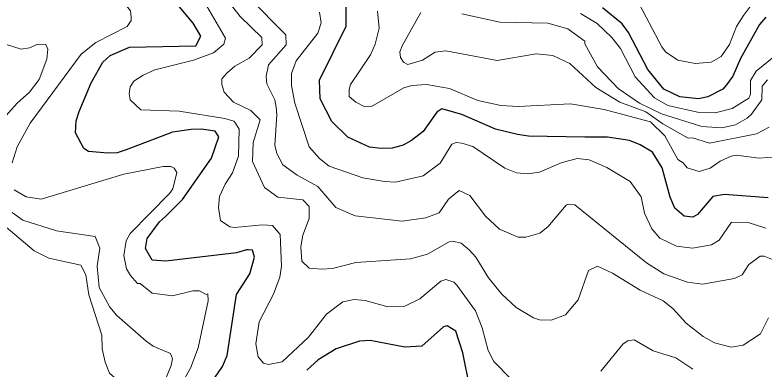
# Model space of a CAD drawing. Extents: x 423 to 448.8, y 7456.3 to 7484.
# Drawn here: x 443.452 to 444.829, y 7471.976 to 7472.627 of the extents above; entities that cross this region are included whole.
import ezdxf

# ---------------------------------------------------------------- set-up
doc = ezdxf.new("R2010")
doc.units = 0
doc.header["$LTSCALE"] = 0.032
doc.layers.add('1', color=7, linetype='Continuous', lineweight=25)
doc.layers.add('2', color=7, linetype='Continuous', lineweight=13)

msp = doc.modelspace()

# ---------------------------------------------------------------- linework, layer by layer
at = {"layer": '1'}
for points in [[(443.8332, 7471.981), (443.8417, 7472.0011), (443.8587, 7472.1132), (443.8834, 7472.1512), (443.892, 7472.1821), (443.888, 7472.1945), (443.8811, 7472.1952), (443.8773, 7472.1952), (443.8587, 7472.1898), (443.7288, 7472.1744), (443.704, 7472.1767), (443.6916, 7472.1976), (443.6947, 7472.2161), (443.7172, 7472.2471), (443.728, 7472.2564), (443.7597, 7472.288), (443.8131, 7472.3639), (443.8262, 7472.4033), (443.8193, 7472.4134), (443.7938, 7472.4172), (443.7752, 7472.4165), (443.7412, 7472.4118), (443.6561, 7472.3793), (443.6391, 7472.3739), (443.622, 7472.3731), (443.5864, 7472.3762), (443.578, 7472.3816), (443.5625, 7472.4103), (443.564, 7472.4327), (443.5694, 7472.4497), (443.5918, 7472.5023), (443.6128, 7472.5402), (443.6267, 7472.5526), (443.6623, 7472.5681), (443.7837, 7472.5704), (443.793, 7472.5882), (443.7791, 7472.6122), (443.7504, 7472.6461)], [(444.165, 7472.3878), (444.1449, 7472.3824), (444.1248, 7472.3817), (444.1031, 7472.384), (444.0637, 7472.4025), (444.0343, 7472.4312), (444.0126, 7472.4729), (444.0111, 7472.507), (444.0606, 7472.6067), (444.0606, 7472.6508)], [(444.8317, 7472.623), (444.8201, 7472.6098), (444.7853, 7472.5472), (444.7714, 7472.5147), (444.7598, 7472.4984), (444.7528, 7472.4907), (444.725, 7472.4768), (444.708, 7472.4729), (444.674, 7472.4768), (444.6446, 7472.4907), (444.6152, 7472.5271), (444.5796, 7472.5951), (444.5679, 7472.6106), (444.5316, 7472.64)], [(444.8364, 7472.2911), (444.7559, 7472.2973), (444.7343, 7472.2935), (444.7064, 7472.2602), (444.6979, 7472.2556), (444.6817, 7472.2571), (444.6646, 7472.2718), (444.6561, 7472.2919), (444.6415, 7472.3461), (444.6237, 7472.3747), (444.6012, 7472.3886), (444.5811, 7472.3963), (444.5409, 7472.4025), (444.4991, 7472.4025), (444.3955, 7472.4041), (444.3754, 7472.4072), (444.3352, 7472.4172), (444.2733, 7472.4443), (444.2361, 7472.4544), (444.2269, 7472.4482), (444.2021, 7472.4126), (444.1804, 7472.3963), (444.165, 7472.3878)], [(444.288, 7471.9423), (444.2748, 7472.0058), (444.2617, 7472.046), (444.2462, 7472.056), (444.2392, 7472.0537), (444.1998, 7472.0181), (444.1681, 7472.0166), (444.1047, 7472.029), (444.0846, 7472.0274), (444.042, 7472.0135), (444.0088, 7471.9934), (443.9879, 7471.974)], [(443.8185, 7471.9594), (443.8332, 7471.981)]]:
    msp.add_lwpolyline(points, dxfattribs=at)
at = {"layer": '2'}
for points in [[(443.6831, 7472.4528), (443.663, 7472.4714), (443.6615, 7472.4822), (443.663, 7472.4953), (443.67, 7472.5054), (443.687, 7472.5162), (443.7087, 7472.5263), (443.7798, 7472.5441), (443.8162, 7472.5572), (443.8355, 7472.5735), (443.8386, 7472.5843), (443.7999, 7472.6508), (443.7821, 7472.6756), (443.6769, 7472.7684), (443.6406, 7472.8071), (443.6243, 7472.8303), (443.588, 7472.9432), (443.5896, 7472.9757), (443.6112, 7473.0283), (443.6127, 7473.0561), (443.571, 7473.0708), (443.4534, 7473.0863), (443.4255, 7473.0994)], [(443.4464, 7472.3554), (443.4557, 7472.3848), (443.4797, 7472.4281), (443.5733, 7472.5549), (443.6004, 7472.5766), (443.6576, 7472.606), (443.6654, 7472.6168), (443.6654, 7472.623), (443.6638, 7472.6346), (443.5872, 7472.7312), (443.5602, 7472.7552), (443.5323, 7472.7738), (443.4519, 7472.8063), (443.4395, 7472.8179)], [(444.6005, 7472.6454), (444.6407, 7472.5688), (444.6476, 7472.5595), (444.6701, 7472.5441), (444.7018, 7472.5379), (444.7312, 7472.5402), (444.7498, 7472.551), (444.7652, 7472.5727), (444.7783, 7472.606), (444.7907, 7472.6261), (444.824, 7472.6709)], [(444.8371, 7472.0707), (444.8224, 7472.0413), (444.79, 7472.0204), (444.7683, 7472.0166), (444.7374, 7472.0243), (444.7165, 7472.0359), (444.6855, 7472.0607), (444.6608, 7472.0877), (444.643, 7472.1016), (444.6012, 7472.121), (444.5502, 7472.1527), (444.5224, 7472.1651), (444.5061, 7472.1574), (444.4868, 7472.1032), (444.4636, 7472.0761), (444.4373, 7472.0661), (444.4156, 7472.0668), (444.4048, 7472.0707), (444.373, 7472.0893), (444.3468, 7472.114), (444.322, 7472.1442), (444.2988, 7472.1821), (444.2864, 7472.1952), (444.2717, 7472.2076), (444.2563, 7472.2115), (444.25, 7472.2099), (444.2099, 7472.1875), (444.1789, 7472.179), (444.0784, 7472.172), (444.0351, 7472.1612), (444.015, 7472.1597), (443.9925, 7472.162), (443.9786, 7472.1743), (443.977, 7472.2007), (443.9809, 7472.2223), (443.9925, 7472.2533), (443.9925, 7472.2749), (443.9809, 7472.2873), (443.9345, 7472.2919), (443.9105, 7472.3097), (443.8881, 7472.3577), (443.8896, 7472.3925), (443.902, 7472.4343), (443.885, 7472.4512), (443.8533, 7472.4667), (443.8363, 7472.4853), (443.8316, 7472.4992), (443.8316, 7472.51), (443.8409, 7472.5201), (443.8556, 7472.5332), (443.8819, 7472.5479), (443.9059, 7472.5719), (443.9051, 7472.5858), (443.8657, 7472.6245), (443.8409, 7472.6562)], [(444.2679, 7472.3043), (444.2485, 7472.2888), (444.2315, 7472.2633), (444.2068, 7472.254), (444.1635, 7472.2478), (444.0768, 7472.2579), (444.0412, 7472.2734), (444.008, 7472.312), (443.9701, 7472.3329), (443.9438, 7472.3515), (443.933, 7472.3724), (443.9291, 7472.3879), (443.933, 7472.4435), (443.9314, 7472.4575), (443.9291, 7472.4714), (443.9144, 7472.5008), (443.9136, 7472.5147), (443.9175, 7472.5356), (443.95, 7472.5719), (443.9492, 7472.5905), (443.8819, 7472.6593)], [(444.0111, 7472.6323), (444.0142, 7472.6129), (444.008, 7472.5936), (443.9685, 7472.5425), (443.96, 7472.5193), (443.96, 7472.4977), (443.9662, 7472.4652), (443.9925, 7472.3848), (444.0111, 7472.3631), (444.0289, 7472.3492), (444.0908, 7472.3275), (444.131, 7472.3213), (444.1511, 7472.3197), (444.2021, 7472.3314), (444.233, 7472.3546), (444.2547, 7472.3894), (444.2625, 7472.3925), (444.2733, 7472.3917), (444.2934, 7472.3855), (444.3522, 7472.3453), (444.3738, 7472.3368), (444.394, 7472.3352), (444.4156, 7472.3383), (444.4558, 7472.3554), (444.4852, 7472.3631), (444.5069, 7472.3608), (444.5394, 7472.3468), (444.5827, 7472.3213), (444.6028, 7472.2927), (444.609, 7472.2626), (444.6221, 7472.2339), (444.6368, 7472.2169), (444.6678, 7472.2022), (444.6972, 7472.1983), (444.7319, 7472.2045), (444.7459, 7472.213), (444.7691, 7472.2463), (444.7993, 7472.2455), (444.8317, 7472.2355)], [(444.114, 7472.5735), (444.1209, 7472.6029), (444.1178, 7472.6338)], [(444.8379, 7472.4211), (444.8147, 7472.4087), (444.7281, 7472.3917), (444.6971, 7472.401), (444.6894, 7472.4006), (444.6428, 7472.4268), (444.6113, 7472.4493), (444.5633, 7472.4667), (444.5192, 7472.4938), (444.4713, 7472.5379), (444.4404, 7472.5526), (444.4094, 7472.5557), (444.3383, 7472.5433), (444.2439, 7472.5611), (444.2238, 7472.5588), (444.2006, 7472.5441), (444.1735, 7472.5363), (444.1658, 7472.5402), (444.1603, 7472.5487), (444.1588, 7472.5596), (444.1634, 7472.5704), (444.1975, 7472.6315)], [(444.8348, 7472.5077), (444.8255, 7472.4961), (444.8247, 7472.4713), (444.8054, 7472.445), (444.7977, 7472.4373), (444.776, 7472.425), (444.7513, 7472.4195), (444.7142, 7472.4219), (444.6399, 7472.4451), (444.5997, 7472.4652), (444.5602, 7472.4922), (444.5223, 7472.5317), (444.4991, 7472.5742), (444.4991, 7472.5789), (444.4682, 7472.6013), (444.4311, 7472.6122), (444.3429, 7472.6137), (444.2733, 7472.6291)], [(444.5919, 7472.5132), (444.5649, 7472.5657), (444.5486, 7472.5859), (444.5216, 7472.6114), (444.4914, 7472.6299)], [(443.4341, 7472.5734), (443.4627, 7472.5642), (443.4782, 7472.5665), (443.4937, 7472.5735), (443.5083, 7472.5727), (443.5122, 7472.5642), (443.5099, 7472.5456), (443.4959, 7472.5085), (443.4781, 7472.4853), (443.4557, 7472.4652), (443.4248, 7472.4304)], [(444.8503, 7472.3662), (444.8194, 7472.3638), (444.7776, 7472.3693), (444.7683, 7472.3677), (444.7482, 7472.3585), (444.7296, 7472.3453), (444.7095, 7472.3391), (444.6871, 7472.346), (444.6801, 7472.3553), (444.6701, 7472.3615), (444.6461, 7472.4048), (444.6198, 7472.4304), (444.5347, 7472.4536), (444.4729, 7472.4636), (444.3769, 7472.459), (444.3445, 7472.4606), (444.3027, 7472.4698), (444.2501, 7472.4922), (444.2083, 7472.4992), (444.1812, 7472.4977), (444.1666, 7472.493), (444.107, 7472.459), (444.0946, 7472.4582), (444.0784, 7472.4667), (444.066, 7472.4775), (444.066, 7472.49), (444.0683, 7472.4992), (444.1054, 7472.5541), (444.114, 7472.5735)], [(444.8603, 7472.5611), (444.8139, 7472.524), (444.8039, 7472.5069), (444.8039, 7472.4814), (444.8008, 7472.4744), (444.7699, 7472.4551), (444.7389, 7472.4474), (444.7064, 7472.4482), (444.6515, 7472.4605), (444.6275, 7472.4745), (444.5919, 7472.5132)], [(444.3638, 7471.9578), (444.332, 7471.9903), (444.3212, 7472.0104), (444.3104, 7472.0522), (444.298, 7472.0831), (444.264, 7472.1303), (444.2586, 7472.1357), (444.2439, 7472.1411), (444.2346, 7472.138), (444.1959, 7472.1055), (444.1681, 7472.0916), (444.1372, 7472.0908), (444.0954, 7472.1024), (444.0753, 7472.104), (444.0544, 7472.1001), (444.0242, 7472.0769), (443.991, 7472.0351), (443.943, 7471.9895), (443.9175, 7471.9849), (443.9082, 7471.9872), (443.8989, 7471.9988), (443.8943, 7472.0228), (443.9005, 7472.063), (443.9268, 7472.114), (443.9384, 7472.145), (443.9415, 7472.1651), (443.9392, 7472.2238), (443.9252, 7472.2401), (443.9067, 7472.2416), (443.8556, 7472.2363), (443.8463, 7472.2378), (443.8293, 7472.2494), (443.8254, 7472.2734), (443.8278, 7472.2935), (443.8378, 7472.3159), (443.8517, 7472.3368), (443.8626, 7472.3677), (443.8634, 7472.4172), (443.8572, 7472.428), (443.8541, 7472.4319), (443.8371, 7472.4366), (443.7535, 7472.4505), (443.6831, 7472.4528)], [(443.7458, 7471.9284), (443.7744, 7471.9779), (443.7883, 7472.015), (443.8069, 7472.1017), (443.8061, 7472.1148), (443.803, 7472.1132), (443.7907, 7472.1202), (443.7783, 7472.1202), (443.7412, 7472.1109), (443.704, 7472.1156), (443.6816, 7472.1334), (443.6769, 7472.1334), (443.6638, 7472.1481), (443.6568, 7472.1605), (443.6514, 7472.1852), (443.6561, 7472.2122), (443.663, 7472.2254), (443.7357, 7472.2989), (443.7419, 7472.3074), (443.7489, 7472.3376), (443.7442, 7472.3453), (443.7381, 7472.3484), (443.7241, 7472.3484), (443.6514, 7472.3345), (443.4998, 7472.2888), (443.472, 7472.2927), (443.4503, 7472.3058)], [(444.8565, 7472.1728), (444.8286, 7472.1837), (444.8217, 7472.1837), (444.8008, 7472.1682), (444.7884, 7472.1496), (444.7745, 7472.1426), (444.7157, 7472.1326), (444.6879, 7472.1357), (444.6446, 7472.1511), (444.6128, 7472.1713), (444.4806, 7472.278), (444.469, 7472.2796), (444.4651, 7472.2772), (444.431, 7472.2378), (444.4164, 7472.2262), (444.3909, 7472.2184), (444.3769, 7472.2184), (444.3421, 7472.2331), (444.3166, 7472.2571), (444.288, 7472.295), (444.2679, 7472.3043)], [(443.4464, 7472.2641), (443.4658, 7472.2502), (443.5277, 7472.2301), (443.5988, 7472.22), (443.6073, 7472.1983), (443.6027, 7472.1651), (443.6065, 7472.1264), (443.6259, 7472.09), (443.639, 7472.0746), (443.6924, 7472.0274), (443.7056, 7472.0181)], [(443.4232, 7472.2471), (443.4867, 7472.1937), (443.5138, 7472.1798), (443.5725, 7472.1674), (443.5818, 7472.1496), (443.5872, 7472.1125), (443.6112, 7472.0383), (443.612, 7472.0135), (443.6174, 7471.9887), (443.6251, 7471.9686), (443.6623, 7471.9369), (443.6607, 7471.9191), (443.6522, 7471.8944), (443.6321, 7471.8573), (443.6143, 7471.8078), (443.6058, 7471.7459), (443.6058, 7471.7211), (443.6166, 7471.6221), (443.6267, 7471.585), (443.6467, 7471.5572), (443.6808, 7471.5455)], [(444.6979, 7471.9763), (444.6662, 7471.9972), (444.6245, 7472.0096), (444.5896, 7472.0297), (444.578, 7472.0282), (444.5695, 7472.0228), (444.5285, 7471.9725)], [(443.7056, 7472.0181), (443.7373, 7472.005), (443.7412, 7471.9949), (443.7388, 7471.9826), (443.7233, 7471.9454)]]:
    msp.add_lwpolyline(points, dxfattribs=at)

doc.saveas('drawing.dxf')
